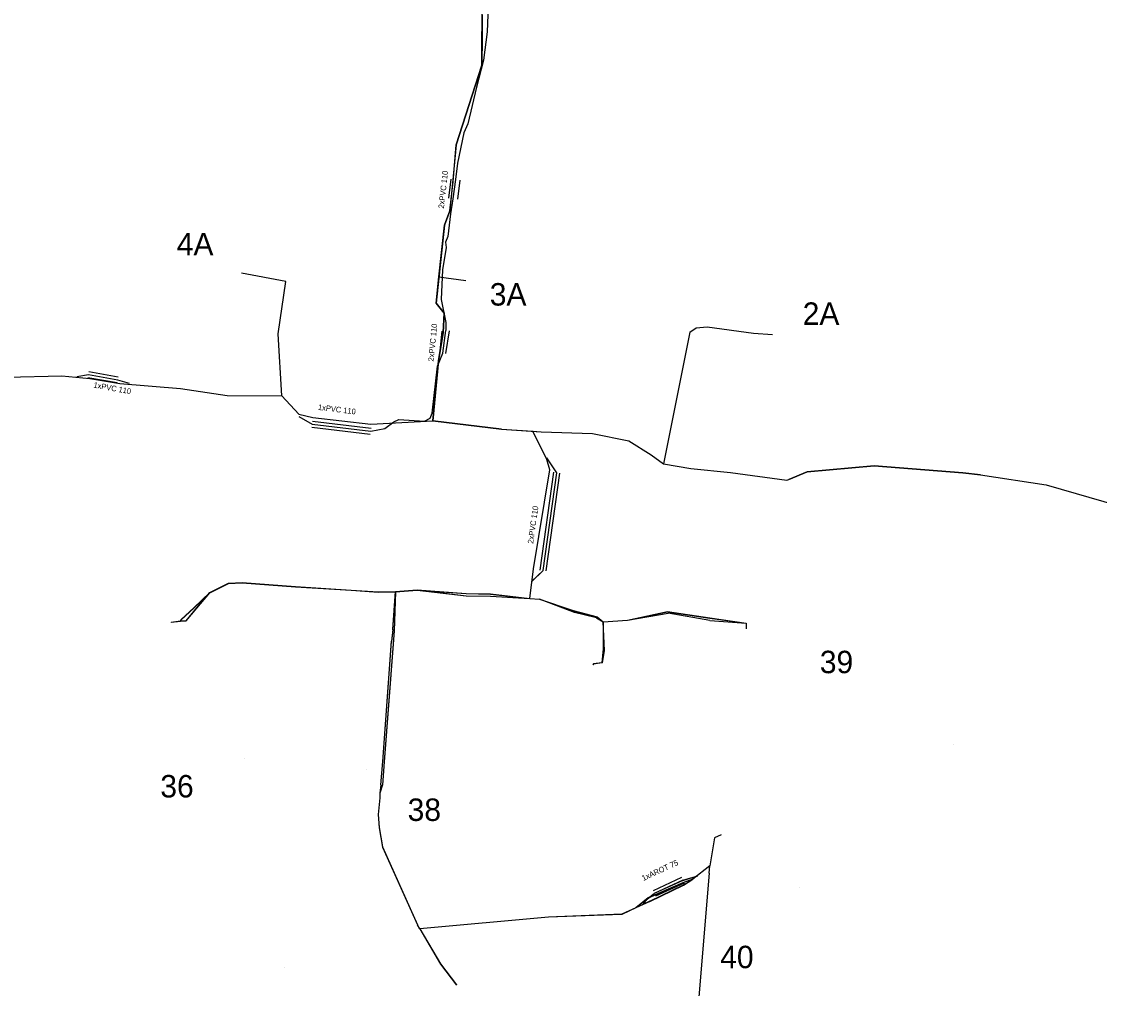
# Model space of a CAD drawing. Extents: x -651943 to -618711, y -1138561 to -1100552.
# Drawn here: x -642576.6 to -642432.5, y -1114237 to -1114107.8 of the extents above; entities that cross this region are included whole.
import ezdxf

# ---------------------------------------------------------------- set-up
doc = ezdxf.new("R2010")
doc.units = 0
for name, color, linetype in [('KT optika', 7, 'Continuous'), ('KT trasa', 7, 'Continuous'), ('KT zařízení', 7, 'Continuous'), ('SATT bloky', 7, 'Continuous'), ('SATT stanice', 7, 'Continuous')]:
    doc.layers.add(name, color=color, linetype=linetype)

# ---------------------------------------------------------------- blocks, each defined once
blk = doc.blocks.new('POINT_DISPLAY')
blk.add_line((0, 0), (0, 0))

msp = doc.modelspace()

# ---------------------------------------------------------------- linework, layer by layer
at = {"layer": 'KT optika'}
for p, q in [((-642514.17, -1114104.53), (-642514.35, -1114109.15)), ((-642514.35, -1114109.15), (-642514.85, -1114112.91)), ((-642514.85, -1114112.91), (-642515.78, -1114116.55)), ((-642515.78, -1114116.55), (-642516.91, -1114121.45)), ((-642516.91, -1114121.45), (-642517.45, -1114122.62)), ((-642517.45, -1114122.62), (-642518.32, -1114126.69)), ((-642518.32, -1114126.69), (-642518.59, -1114128.87)), ((-642518.59, -1114128.87), (-642518.91, -1114131.44)), ((-642518.91, -1114131.44), (-642519.25, -1114133.46)), ((-642519.25, -1114133.46), (-642519.6, -1114136.48)), ((-642519.6, -1114136.48), (-642519.89, -1114137.24)), ((-642519.81, -1114137.96), (-642520.31, -1114140.94)), ((-642519.89, -1114137.24), (-642519.81, -1114137.96)), ((-642520.31, -1114140.94), (-642520.51, -1114144.9)), ((-642541.26, -1114142.53), (-642547.18, -1114141.38)), ((-642542.29, -1114149.49), (-642541.26, -1114142.53)), ((-642520.78, -1114141.89), (-642517.21, -1114142.4)), ((-642520.51, -1114144.9), (-642519.88, -1114148)), ((-642519.88, -1114148), (-642519.86, -1114149.08)), ((-642541.77, -1114157.8), (-642542.29, -1114149.49)), ((-642520.26, -1114152.09), (-642519.86, -1114149.08)), ((-642487.25, -1114149.28), (-642490.75, -1114166.91)), ((-642487.25, -1114149.28), (-642486.41, -1114148.7)), ((-642486.41, -1114148.7), (-642484.94, -1114148.58)), ((-642484.94, -1114148.58), (-642478.73, -1114149.44)), ((-642478.73, -1114149.44), (-642476.17, -1114149.58)), ((-642520.96, -1114153.81), (-642520.26, -1114152.09)), ((-642521.7, -1114160.1), (-642520.96, -1114153.81)), ((-642567.66, -1114154.99), (-642569.18, -1114155.25)), ((-642563.73, -1114155.69), (-642567.66, -1114154.99)), ((-642562.15, -1114156.16), (-642563.73, -1114155.69)), ((-642539.54, -1114160.57), (-642537.74, -1114161.57)), ((-642528.01, -1114162.17), (-642526.82, -1114161.29)), ((-642526.82, -1114161.29), (-642526.13, -1114160.95)), ((-642526.13, -1114160.95), (-642522.72, -1114161.19)), ((-642522.72, -1114161.19), (-642521.96, -1114160.79)), ((-642521.96, -1114160.79), (-642521.7, -1114160.1)), ((-642537.74, -1114161.57), (-642529.91, -1114162.54)), ((-642529.91, -1114162.54), (-642528.01, -1114162.17)), ((-642506.38, -1114166.33), (-642508.22, -1114162.54)), ((-642505.95, -1114167.71), (-642506.38, -1114166.33)), ((-642505.04, -1114168.09), (-642506.36, -1114166.1)), ((-642508.15, -1114180.94), (-642505.95, -1114167.71)), ((-642506.87, -1114181.17), (-642505.04, -1114168.09)), ((-642508.63, -1114184.9), (-642508.15, -1114180.94)), ((-642506.87, -1114181.17), (-642508.41, -1114182.66)), ((-642551.41, -1114184.13), (-642548.9, -1114182.88)), ((-642548.9, -1114182.88), (-642547.09, -1114182.78)), ((-642547.09, -1114182.78), (-642539.95, -1114183.32)), ((-642553.54, -1114186.18), (-642551.41, -1114184.13)), ((-642553.14, -1114186.18), (-642551.41, -1114184.13)), ((-642539.95, -1114183.32), (-642532.54, -1114183.78)), ((-642532.54, -1114183.78), (-642528.89, -1114184.04)), ((-642528.89, -1114184.04), (-642526.61, -1114183.98)), ((-642526.95, -1114189.07), (-642526.61, -1114183.98)), ((-642526.61, -1114183.98), (-642526.77, -1114189.21)), ((-642526.61, -1114183.98), (-642523.68, -1114183.76)), ((-642523.68, -1114183.76), (-642517.15, -1114184.24)), ((-642523.68, -1114183.76), (-642517.16, -1114184.54)), ((-642517.15, -1114184.24), (-642513.88, -1114184.3)), ((-642513.88, -1114184.3), (-642508.63, -1114184.9)), ((-642517.16, -1114184.54), (-642513.88, -1114184.58)), ((-642513.88, -1114184.58), (-642508.63, -1114184.9)), ((-642508.63, -1114184.9), (-642507.33, -1114184.98)), ((-642507.33, -1114184.98), (-642502.86, -1114186.5)), ((-642502.66, -1114186.75), (-642507.33, -1114184.98)), ((-642555.26, -1114187.73), (-642553.54, -1114186.18)), ((-642554.6, -1114187.88), (-642553.14, -1114186.18)), ((-642502.86, -1114186.5), (-642499.65, -1114187.35)), ((-642499.7, -1114187.47), (-642502.66, -1114186.75)), ((-642495.57, -1114187.8), (-642490.24, -1114186.66)), ((-642495.57, -1114187.8), (-642490.16, -1114186.86)), ((-642490.24, -1114186.66), (-642484.57, -1114187.5)), ((-642484.57, -1114187.85), (-642490.16, -1114186.86)), ((-642556.57, -1114188.07), (-642556.59, -1114188.1)), ((-642556.57, -1114188.07), (-642555.32, -1114187.92)), ((-642555.32, -1114187.92), (-642555.26, -1114187.73)), ((-642555.32, -1114187.92), (-642554.6, -1114187.88)), ((-642499.7, -1114187.47), (-642498.82, -1114188.02)), ((-642499.65, -1114187.35), (-642498.82, -1114188.02)), ((-642498.82, -1114188.02), (-642498.85, -1114191.62)), ((-642498.82, -1114188.02), (-642495.57, -1114187.8)), ((-642498.63, -1114191.85), (-642498.82, -1114188.02)), ((-642484.57, -1114187.5), (-642479.72, -1114188.2)), ((-642484.57, -1114187.85), (-642479.72, -1114188.2)), ((-642479.72, -1114188.2), (-642479.71, -1114188.96)), ((-642526.95, -1114189.07), (-642527.11, -1114190.63)), ((-642526.77, -1114189.21), (-642526.92, -1114190.98)), ((-642528.28, -1114206.69), (-642527.11, -1114190.63)), ((-642526.92, -1114190.98), (-642528.12, -1114206.72)), ((-642498.85, -1114191.62), (-642499, -1114193.5)), ((-642498.9, -1114193.49), (-642498.63, -1114191.85)), ((-642500.12, -1114193.65), (-642500.21, -1114193.76)), ((-642499, -1114193.5), (-642500.12, -1114193.65)), ((-642498.9, -1114193.49), (-642499, -1114193.5)), ((-642528.56, -1114209.81), (-642528.28, -1114206.69)), ((-642528.12, -1114206.72), (-642528.33, -1114209.81)), ((-642528.33, -1114209.81), (-642528.7, -1114210.91)), ((-642528.56, -1114209.81), (-642528.7, -1114210.91)), ((-642528.71, -1114211.56), (-642528.89, -1114213.78)), ((-642528.7, -1114210.91), (-642528.71, -1114211.56)), ((-642528.89, -1114213.78), (-642528.76, -1114215.55)), ((-642528.76, -1114215.55), (-642528.33, -1114218.13)), ((-642483.94, -1114216.91), (-642484.58, -1114220.65)), ((-642483.04, -1114216.51), (-642483.94, -1114216.91)), ((-642528.33, -1114218.13), (-642523.63, -1114228.52)), ((-642484.58, -1114220.65), (-642486.85, -1114222.43)), ((-642484.64, -1114221.62), (-642486.65, -1114245.14)), ((-642484.64, -1114221.62), (-642484.58, -1114220.65)), ((-642488.19, -1114222.91), (-642492.79, -1114224.95)), ((-642492.57, -1114225.39), (-642488.08, -1114223.2)), ((-642488.19, -1114222.59), (-642491.99, -1114224.35)), ((-642488.19, -1114222.59), (-642486.16, -1114221.99)), ((-642486.85, -1114222.43), (-642488.19, -1114222.91)), ((-642488.08, -1114223.2), (-642486.85, -1114222.43)), ((-642492.96, -1114225.07), (-642491.99, -1114224.35)), ((-642492.79, -1114224.95), (-642494.45, -1114226.27)), ((-642492.57, -1114225.39), (-642494.45, -1114226.27)), ((-642493.45, -1114225.73), (-642492.96, -1114225.07)), ((-642506.12, -1114227.51), (-642523.36, -1114229.06)), ((-642496.34, -1114227.13), (-642506.12, -1114227.51)), ((-642494.45, -1114226.27), (-642496.34, -1114227.13)), ((-642523.36, -1114229.06), (-642523.63, -1114228.52)), ((-642523.36, -1114229.06), (-642520.58, -1114233.76)), ((-642520.58, -1114233.76), (-642518.42, -1114236.58))]:
    msp.add_line(p, q, dxfattribs=at)
for points in [[(-642515.02, -1114106.84), (-642515.02, -1114109.85), (-642515.03, -1114113.57), (-642518.47, -1114124.22), (-642519.35, -1114133.06), (-642520.06, -1114135), (-642521.14, -1114145.4), (-642520.08, -1114146.76), (-642520.24, -1114149.32), (-642520.83, -1114153.14), (-642521.61, -1114161.14)], [(-642578.55, -1114155.29), (-642571.22, -1114155.11), (-642567.44, -1114155.49), (-642563.44, -1114156.14), (-642555.35, -1114156.81), (-642549.1, -1114157.74), (-642541.77, -1114157.8), (-642539.51, -1114160.23), (-642537.63, -1114160.71), (-642529.9, -1114161.58), (-642521.61, -1114161.14)], [(-642521.61, -1114161.14), (-642512.4, -1114162.24), (-642508.22, -1114162.52), (-642507.14, -1114162.59), (-642500.27, -1114162.84), (-642495.41, -1114163.81), (-642492.43, -1114165.69), (-642490.75, -1114166.91), (-642487.12, -1114167.52), (-642481.8, -1114168.05), (-642474.27, -1114169.09), (-642474, -1114169), (-642471.55, -1114167.97), (-642462.58, -1114167.17), (-642450.74, -1114168.1), (-642448.37, -1114168.36), (-642439.58, -1114169.71), (-642429.88, -1114172.49)]]:
    msp.add_lwpolyline(points, dxfattribs=at)
at = {"layer": 'KT trasa'}
for p, q in [((-642515.03, -1114113.57), (-642515, -1114101.36)), ((-642514.17, -1114104.53), (-642514.35, -1114109.15)), ((-642514.35, -1114109.15), (-642514.85, -1114112.91)), ((-642518.47, -1114124.22), (-642515.03, -1114113.57)), ((-642514.85, -1114112.91), (-642515.78, -1114116.55)), ((-642515.78, -1114116.55), (-642516.91, -1114121.45)), ((-642516.91, -1114121.45), (-642517.45, -1114122.62)), ((-642517.45, -1114122.62), (-642518.32, -1114126.69)), ((-642518.89, -1114129.19), (-642518.47, -1114124.22)), ((-642518.32, -1114126.69), (-642518.59, -1114128.87)), ((-642519.35, -1114133.06), (-642518.89, -1114129.19)), ((-642518.59, -1114128.87), (-642518.91, -1114131.44)), ((-642518.91, -1114131.44), (-642519.25, -1114133.46)), ((-642520.06, -1114135), (-642519.35, -1114133.06)), ((-642519.25, -1114133.46), (-642519.6, -1114136.48)), ((-642520.78, -1114141.89), (-642520.06, -1114135)), ((-642519.6, -1114136.48), (-642519.89, -1114137.24)), ((-642519.81, -1114137.96), (-642520.31, -1114140.94)), ((-642519.89, -1114137.24), (-642519.81, -1114137.96)), ((-642520.31, -1114140.94), (-642520.51, -1114144.9)), ((-642541.26, -1114142.53), (-642547.18, -1114141.38)), ((-642542.29, -1114149.49), (-642541.26, -1114142.53)), ((-642521.14, -1114145.4), (-642520.78, -1114141.89)), ((-642520.78, -1114141.89), (-642517.21, -1114142.4)), ((-642520.08, -1114146.76), (-642521.14, -1114145.4)), ((-642520.51, -1114144.9), (-642519.88, -1114148)), ((-642520.24, -1114149.32), (-642520.08, -1114146.76)), ((-642519.88, -1114148), (-642519.86, -1114149.08)), ((-642541.77, -1114157.8), (-642542.29, -1114149.49)), ((-642520.83, -1114153.14), (-642520.24, -1114149.32)), ((-642520.26, -1114152.09), (-642519.86, -1114149.08)), ((-642487.25, -1114149.28), (-642490.75, -1114166.91)), ((-642487.25, -1114149.28), (-642486.41, -1114148.7)), ((-642486.41, -1114148.7), (-642484.94, -1114148.58)), ((-642484.94, -1114148.58), (-642478.73, -1114149.44)), ((-642478.73, -1114149.44), (-642476.17, -1114149.58)), ((-642520.96, -1114153.81), (-642520.26, -1114152.09)), ((-642521.7, -1114160.1), (-642520.96, -1114153.81)), ((-642521.61, -1114161.14), (-642520.83, -1114153.14)), ((-642578.55, -1114155.29), (-642571.22, -1114155.11)), ((-642571.22, -1114155.11), (-642567.44, -1114155.49)), ((-642567.66, -1114154.99), (-642569.18, -1114155.25)), ((-642563.73, -1114155.69), (-642567.66, -1114154.99)), ((-642567.44, -1114155.49), (-642563.44, -1114156.14)), ((-642562.15, -1114156.16), (-642563.73, -1114155.69)), ((-642563.44, -1114156.14), (-642555.35, -1114156.81)), ((-642555.35, -1114156.81), (-642549.1, -1114157.74)), ((-642549.1, -1114157.74), (-642541.77, -1114157.8)), ((-642541.77, -1114157.8), (-642539.51, -1114160.23)), ((-642539.54, -1114160.57), (-642537.74, -1114161.57)), ((-642539.51, -1114160.23), (-642537.63, -1114160.71)), ((-642537.63, -1114160.71), (-642529.9, -1114161.58)), ((-642529.9, -1114161.58), (-642521.61, -1114161.14)), ((-642528.01, -1114162.17), (-642526.82, -1114161.29)), ((-642526.82, -1114161.29), (-642526.13, -1114160.95)), ((-642526.13, -1114160.95), (-642522.72, -1114161.19)), ((-642522.72, -1114161.19), (-642521.96, -1114160.79)), ((-642521.96, -1114160.79), (-642521.7, -1114160.1)), ((-642512.4, -1114162.24), (-642521.61, -1114161.14)), ((-642537.74, -1114161.57), (-642529.91, -1114162.54)), ((-642529.91, -1114162.54), (-642528.01, -1114162.17)), ((-642512.4, -1114162.24), (-642507.14, -1114162.59)), ((-642506.38, -1114166.31), (-642508.22, -1114162.52)), ((-642507.14, -1114162.59), (-642500.27, -1114162.84)), ((-642500.27, -1114162.84), (-642495.41, -1114163.81)), ((-642495.41, -1114163.81), (-642492.43, -1114165.69)), ((-642492.43, -1114165.69), (-642490.75, -1114166.91)), ((-642505.95, -1114167.69), (-642506.38, -1114166.31)), ((-642505.04, -1114168.07), (-642506.36, -1114166.08)), ((-642490.75, -1114166.91), (-642487.12, -1114167.52)), ((-642508.15, -1114180.92), (-642505.95, -1114167.69)), ((-642506.87, -1114181.15), (-642505.04, -1114168.07)), ((-642487.12, -1114167.52), (-642481.8, -1114168.05)), ((-642481.8, -1114168.05), (-642474.27, -1114169.09)), ((-642471.55, -1114167.97), (-642474, -1114169)), ((-642462.58, -1114167.17), (-642471.55, -1114167.97)), ((-642450.74, -1114168.1), (-642462.58, -1114167.17)), ((-642448.37, -1114168.36), (-642450.74, -1114168.1)), ((-642448.37, -1114168.36), (-642439.58, -1114169.71)), ((-642474.27, -1114169.09), (-642474, -1114169)), ((-642439.58, -1114169.71), (-642429.88, -1114172.49)), ((-642508.63, -1114184.88), (-642508.15, -1114180.92)), ((-642506.87, -1114181.15), (-642508.41, -1114182.64)), ((-642551.41, -1114184.11), (-642548.9, -1114182.86)), ((-642548.9, -1114182.86), (-642547.09, -1114182.76)), ((-642547.09, -1114182.76), (-642539.95, -1114183.3)), ((-642553.54, -1114186.16), (-642551.41, -1114184.11)), ((-642553.14, -1114186.16), (-642551.41, -1114184.11)), ((-642539.95, -1114183.3), (-642532.54, -1114183.76)), ((-642532.54, -1114183.76), (-642528.89, -1114184.02)), ((-642528.89, -1114184.02), (-642526.61, -1114183.96)), ((-642526.95, -1114189.05), (-642526.61, -1114183.96)), ((-642526.61, -1114183.96), (-642526.77, -1114189.19)), ((-642526.61, -1114183.96), (-642523.68, -1114183.74)), ((-642523.68, -1114183.74), (-642517.15, -1114184.22)), ((-642523.68, -1114183.74), (-642517.16, -1114184.52)), ((-642517.15, -1114184.22), (-642513.88, -1114184.28)), ((-642513.88, -1114184.28), (-642508.63, -1114184.88)), ((-642517.16, -1114184.52), (-642513.88, -1114184.56)), ((-642513.88, -1114184.56), (-642508.63, -1114184.88)), ((-642508.63, -1114184.88), (-642507.33, -1114184.96)), ((-642507.33, -1114184.96), (-642502.86, -1114186.48)), ((-642502.66, -1114186.73), (-642507.33, -1114184.96)), ((-642555.26, -1114187.71), (-642553.54, -1114186.16)), ((-642554.6, -1114187.86), (-642553.14, -1114186.16)), ((-642502.86, -1114186.48), (-642499.65, -1114187.33)), ((-642499.7, -1114187.45), (-642502.66, -1114186.73)), ((-642495.57, -1114187.78), (-642490.24, -1114186.64)), ((-642495.57, -1114187.78), (-642490.16, -1114186.84)), ((-642490.24, -1114186.64), (-642484.57, -1114187.48)), ((-642484.57, -1114187.83), (-642490.16, -1114186.84)), ((-642556.57, -1114188.05), (-642556.59, -1114188.08)), ((-642556.57, -1114188.05), (-642555.32, -1114187.9)), ((-642555.32, -1114187.9), (-642555.26, -1114187.71)), ((-642555.32, -1114187.9), (-642554.6, -1114187.86)), ((-642499.7, -1114187.45), (-642498.82, -1114188)), ((-642499.65, -1114187.33), (-642498.82, -1114188)), ((-642498.82, -1114188), (-642498.85, -1114191.6)), ((-642498.82, -1114188), (-642495.57, -1114187.78)), ((-642498.63, -1114191.83), (-642498.82, -1114188)), ((-642484.57, -1114187.48), (-642479.72, -1114188.18)), ((-642484.57, -1114187.83), (-642479.72, -1114188.18)), ((-642479.72, -1114188.18), (-642479.71, -1114188.94)), ((-642526.95, -1114189.05), (-642527.11, -1114190.61)), ((-642526.77, -1114189.19), (-642526.92, -1114190.96)), ((-642528.28, -1114206.67), (-642527.11, -1114190.61)), ((-642526.92, -1114190.96), (-642528.12, -1114206.7)), ((-642498.85, -1114191.6), (-642499, -1114193.48)), ((-642498.9, -1114193.47), (-642498.63, -1114191.83)), ((-642500.12, -1114193.63), (-642500.21, -1114193.74)), ((-642499, -1114193.48), (-642500.12, -1114193.63)), ((-642498.9, -1114193.47), (-642499, -1114193.48)), ((-642528.56, -1114209.79), (-642528.28, -1114206.67)), ((-642528.12, -1114206.7), (-642528.33, -1114209.79)), ((-642528.33, -1114209.79), (-642528.7, -1114210.89)), ((-642528.56, -1114209.79), (-642528.7, -1114210.89)), ((-642528.71, -1114211.54), (-642528.89, -1114213.76)), ((-642528.7, -1114210.89), (-642528.71, -1114211.54)), ((-642528.89, -1114213.76), (-642528.76, -1114215.53)), ((-642528.76, -1114215.53), (-642528.33, -1114218.11)), ((-642483.94, -1114216.89), (-642484.58, -1114220.63)), ((-642483.04, -1114216.49), (-642483.94, -1114216.89)), ((-642528.33, -1114218.11), (-642523.63, -1114228.5)), ((-642484.58, -1114220.63), (-642486.85, -1114222.41)), ((-642484.64, -1114221.6), (-642486.65, -1114245.12)), ((-642484.64, -1114221.6), (-642484.58, -1114220.63)), ((-642488.19, -1114222.89), (-642492.79, -1114224.93)), ((-642492.57, -1114225.37), (-642488.08, -1114223.18)), ((-642488.19, -1114222.57), (-642491.99, -1114224.33)), ((-642488.19, -1114222.57), (-642486.16, -1114221.97)), ((-642486.85, -1114222.41), (-642488.19, -1114222.89)), ((-642488.08, -1114223.18), (-642486.85, -1114222.41)), ((-642492.96, -1114225.05), (-642491.99, -1114224.33)), ((-642492.79, -1114224.93), (-642494.45, -1114226.25)), ((-642492.57, -1114225.37), (-642494.45, -1114226.25)), ((-642493.45, -1114225.71), (-642492.96, -1114225.05)), ((-642506.12, -1114227.49), (-642523.36, -1114229.04)), ((-642496.34, -1114227.11), (-642506.12, -1114227.49)), ((-642494.45, -1114226.25), (-642496.34, -1114227.11)), ((-642523.36, -1114229.04), (-642523.63, -1114228.5)), ((-642523.36, -1114229.04), (-642520.58, -1114233.74)), ((-642520.58, -1114233.74), (-642518.42, -1114236.55))]:
    msp.add_line(p, q, dxfattribs=at)
at = {"layer": 'KT zařízení'}
for p, q in [((-642519.2, -1114128.82), (-642519.49, -1114131.37)), ((-642518, -1114128.97), (-642518.3, -1114131.52)), ((-642520.61, -1114151.77), (-642520.36, -1114149.17)), ((-642519.86, -1114152.15), (-642519.38, -1114149.12)), ((-642563.8, -1114156.08), (-642567.73, -1114155.38)), ((-642563.66, -1114155.3), (-642567.59, -1114154.6)), ((-642537.69, -1114161.17), (-642529.86, -1114162.14)), ((-642537.79, -1114161.97), (-642529.96, -1114162.94)), ((-642507.27, -1114181.09), (-642505.44, -1114168.01)), ((-642506.47, -1114181.21), (-642504.64, -1114168.12)), ((-642488.36, -1114222.21), (-642492.16, -1114223.97)), ((-642488.02, -1114222.93), (-642491.82, -1114224.69))]:
    msp.add_line(p, q, dxfattribs=at)

# ---------------------------------------------------------------- block references
at = {"layer": 'SATT stanice'}
for p in [(-642520.54, -1114150.54), (-642452.04, -1114204.44), (-642546.81, -1114206.34), (-642530.44, -1114207.82), (-642472.54, -1114223.5), (-642541.46, -1114234.24)]:
    msp.add_blockref('POINT_DISPLAY', p, dxfattribs=at)

# ---------------------------------------------------------------- texts
at = {"layer": 'KT zařízení'}
for s, rotation, p in [('2xPVC 110', 83.5119, (-642520.13, -1114132.79)), ('2xPVC 110', 84.5077, (-642521.49, -1114153.24)), ('1xPVC 110', 349.9006, (-642567.01, -1114156.69)), ('1xPVC 110', 352.938, (-642536.99, -1114159.67)), ('2xPVC 110', 82.0355, (-642508.19, -1114177.6)), ('1xAROT 75', 24.8516, (-642493.45, -1114222.67))]:
    msp.add_text(s, height=0.75, rotation=rotation, dxfattribs=at).set_placement(p)
at = {"layer": 'SATT bloky'}
for s, p in [('4A', (-642555.84, -1114139.01)), ('3A', (-642513.99, -1114145.73)), ('2A', (-642472.15, -1114148.31)), ('39', (-642469.86, -1114194.88)), ('36', (-642558.04, -1114211.49)), ('38', (-642524.97, -1114214.63)), ('40', (-642483.18, -1114234.32))]:
    msp.add_text(s, height=3, dxfattribs=at).set_placement(p)

doc.saveas('drawing.dxf')
